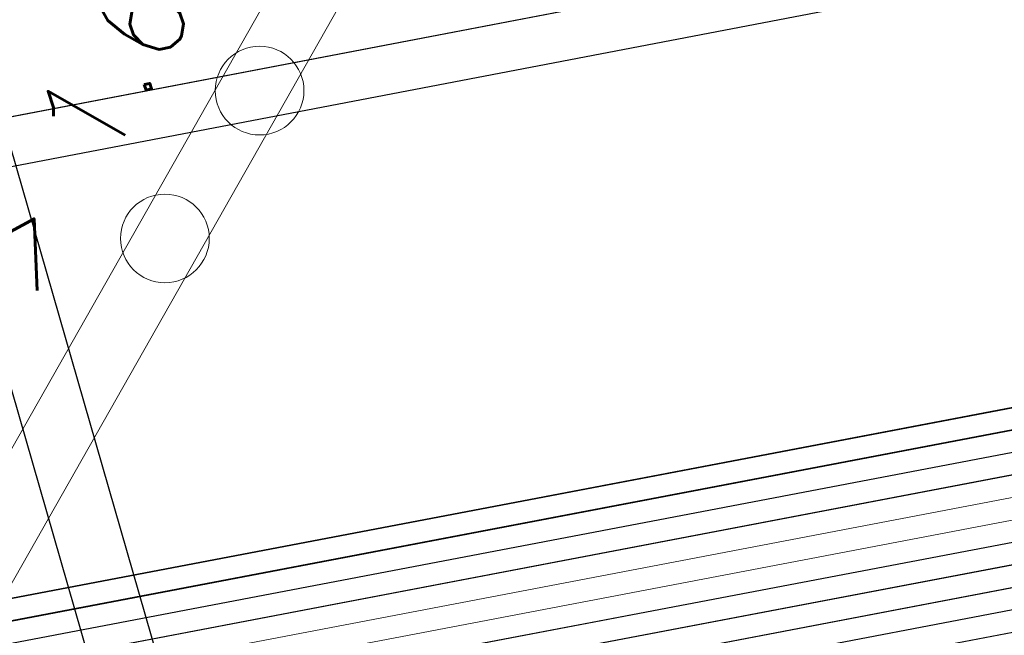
# Model space of a CAD drawing. Header units: metres. Extents: x -502 to 161, y -108 to 174.
# Tile 356 of 656: x -146.24 to -144.02, y -31 to -29.61. Entities that reach past the tile are written whole.
import ezdxf

# ---------------------------------------------------------------- set-up
doc = ezdxf.new("R2010")
doc.units = ezdxf.units.M
doc.header["$LTSCALE"] = 0.1
for name, color, linetype in [('BRI31-005.05-5p02-Koordinierung Lageplan 4. BA ZOB West 2022-06-15', 7, 'Continuous'), ('BRI31-005.06-5f07-Koordinierung Lageplan 4. BA ZOB Fernbusbahnh', 7, 'Continuous'), ('BRI32-005.02-5f05-Koordinierung Schemaplan 4 BA ZOB Teilbereich', 7, 'Continuous'), ('BRI32-005.03-5f06-Koordinierung Schemaplan 4 BA ZOB Teilbereich 2 Ost - Bahnhofsallee 2023-01-21', 7, 'Continuous')]:
    doc.layers.add(name, color=color, linetype=linetype)
doc.styles.add('Txt', font='txt_____.ttf')

msp = doc.modelspace()

# ---------------------------------------------------------------- linework, layer by layer
at = {"layer": 'BRI31-005.05-5p02-Koordinierung Lageplan 4. BA ZOB West 2022-06-15', "color": 7, "linetype": 'Continuous', "lineweight": 25, "transparency": 33554687}
for p, q in [((-146.8265, -27.9409), (-145.331, -33.1358)), ((-146.9739, -27.9686), (-145.4784, -33.1636))]:
    msp.add_line(p, q, dxfattribs=at)
at = {"layer": 'BRI31-005.05-5p02-Koordinierung Lageplan 4. BA ZOB West 2022-06-15', "color": 6, "linetype": 'Continuous', "lineweight": 25, "true_color": 0xff00ff, "transparency": 33554687, "flags": 128}
for points in [[(-12.8197, -7.1584), (-13.0948, -7.1684), (-17.6753, -7.3484), (-25.0233, -7.7685), (-29.4119, -8.0888), (-36.588, -9.7298), (-36.8022, -9.7791), (-48.761, -11.229), (-54.8582, -12.3594), (-60.5568, -13.5195), (-72.2392, -15.9794), (-83.9386, -18.0493), (-95.7552, -20.2994), (-107.5641, -22.6294), (-119.3715, -24.8394), (-124.8625, -26.009), (-126.093, -26.1489), (-127.2478, -26.3291), (-138.8097, -28.3993), (-150.5411, -30.6494), (-156.6329, -31.8278), (-162.3974, -31.1788), (-174.3003, -29.339)], [(-174.3171, -29.4477), (-162.412, -31.2879), (-156.6285, -31.939), (-150.5203, -30.7574), (-138.7897, -28.5075), (-127.2296, -26.4376), (-126.0783, -26.2579), (-124.8448, -26.1177), (-119.3499, -24.9473), (-107.5433, -22.7374), (-95.7342, -20.4074), (-83.9188, -18.1575), (-72.2182, -16.0874), (-60.5345, -13.6272), (-54.8372, -12.4674), (-48.7444, -11.3378), (-36.7832, -9.8876), (-36.5634, -9.837), (-29.3955, -8.1979), (-25.0161, -7.8783), (-17.67, -7.4583), (-13.0906, -7.2783), (-12.8157, -7.2683)]]:
    msp.add_lwpolyline(points, dxfattribs=at)
at = {"layer": 'BRI31-005.05-5p02-Koordinierung Lageplan 4. BA ZOB West 2022-06-15', "color": 190, "linetype": 'Continuous', "lineweight": 35, "true_color": 0x7f00ff, "transparency": 33554687, "flags": 128}
for points in [[(-55.7007, -13.3634), (-59.4327, -13.9934), (-61.4087, -14.3464), (-62.2647, -14.4984), (-62.6667, -14.5974), (-62.8907, -14.7334), (-63.5967, -15.2334), (-64.4177, -15.8004), (-64.8657, -15.8864), (-69.7037, -16.7484), (-75.4637, -17.6884), (-81.7337, -18.6534), (-88.9077, -20.0034), (-93.6827, -20.7334), (-98.9647, -21.6334), (-104.5957, -22.9234), (-121.8907, -26.2934), (-126.8117, -27.2034), (-150.4477, -31.7134), (-157.1307, -33.0134), (-162.7687, -32.1234), (-174.7807, -30.4434), (-178.1477, -29.6134), (-179.1357, -29.4334)], [(-93.6747, -20.7824), (-98.9547, -21.6824), (-104.5847, -22.9724), (-121.8807, -26.3424), (-126.8027, -27.2524), (-150.4387, -31.7624), (-150.7407, -31.8214), (-157.1297, -33.0644), (-162.7757, -32.1724), (-174.7877, -30.4934), (-178.1567, -29.6624), (-179.1357, -29.4844)]]:
    msp.add_lwpolyline(points, dxfattribs=at)
at = {"layer": 'BRI31-005.05-5p02-Koordinierung Lageplan 4. BA ZOB West 2022-06-15', "color": 250, "linetype": 'Continuous', "lineweight": 25, "true_color": 0x333333, "transparency": 33554687, "flags": 128}
for points in [[(-179.1357, -29.7394), (-178.2047, -29.9074), (-176.5237, -30.3244), (-174.8367, -30.8434), (-162.8247, -32.5154), (-157.1227, -33.4214), (-150.6707, -32.1644), (-150.3757, -32.1054), (-126.7397, -27.5954), (-121.8107, -26.6854), (-104.5117, -23.3154), (-93.6067, -21.1744), (-88.8337, -20.4444), (-81.6527, -19.0944), (-75.3827, -18.1294), (-69.6317, -17.1894), (-64.2647, -16.2324), (-63.2977, -15.6984), (-62.6077, -15.0894), (-62.1947, -14.8414), (-59.6597, -14.3864), (-59.3767, -14.3364), (-55.6447, -13.7064)], [(-55.6367, -13.7554), (-59.3687, -14.3854), (-59.6507, -14.4354), (-62.1767, -14.8894), (-62.5777, -15.1304), (-63.2687, -15.7394), (-64.2477, -16.2804), (-69.6237, -17.2384), (-75.3737, -18.1784), (-81.6437, -19.1434), (-88.8257, -20.4934), (-93.5977, -21.2234), (-104.5017, -23.3644), (-121.8007, -26.7344), (-126.7307, -27.6444), (-150.3667, -32.1544), (-150.6607, -32.2134), (-157.1217, -33.4724), (-162.8317, -32.5644), (-174.8437, -30.8934), (-176.5357, -30.3734), (-178.2147, -29.9564), (-179.1357, -29.7904)], [(-55.6287, -13.8044), (-59.3607, -14.4344), (-59.6427, -14.4844), (-62.1587, -14.9374), (-62.5477, -15.1714), (-63.2397, -15.7804), (-64.2307, -16.3284), (-69.6157, -17.2874), (-75.3647, -18.2274), (-81.6347, -19.1924), (-88.8177, -20.5424), (-93.5887, -21.2724), (-104.4917, -23.4134), (-121.7907, -26.7834), (-126.7217, -27.6934), (-150.3577, -32.2034), (-150.6507, -32.2624), (-157.1207, -33.5234), (-162.8387, -32.6134), (-174.8507, -30.9434), (-176.5477, -30.4224), (-178.2247, -30.0054), (-179.1357, -29.8414)], [(-62.5057, -14.9114), (-62.7017, -15.0274), (-63.4007, -15.5204), (-64.2987, -16.1364), (-69.6477, -17.0914), (-75.4007, -18.0314), (-81.6707, -18.9964), (-88.8497, -20.3464), (-93.6247, -21.0764), (-104.5317, -23.2174), (-121.8307, -26.5874), (-126.7577, -27.4974), (-150.3937, -32.0074), (-150.6907, -32.0664), (-157.1247, -33.3194), (-162.8107, -32.4174), (-174.8227, -30.7434), (-176.4997, -30.2264), (-178.1847, -29.8094), (-179.1357, -29.6374)], [(-62.4797, -14.9544), (-62.6747, -15.0694), (-63.3727, -15.5614), (-64.2817, -16.1844), (-69.6397, -17.1404), (-75.3917, -18.0804), (-81.6617, -19.0454), (-88.8417, -20.3954), (-93.6157, -21.1254), (-104.5217, -23.2664), (-121.8207, -26.6364), (-126.7487, -27.5464), (-150.3847, -32.0564), (-150.6807, -32.1154), (-157.1237, -33.3704), (-162.8177, -32.4664), (-174.8297, -30.7934), (-176.5117, -30.2754), (-178.1947, -29.8584), (-179.1357, -29.6884)], [(-93.6667, -20.8314), (-98.9447, -21.7314), (-104.5737, -23.0214), (-121.8707, -26.3914), (-126.7937, -27.3014), (-150.4297, -31.8114), (-150.7307, -31.8704), (-157.1287, -33.1154), (-162.7827, -32.2214), (-174.7947, -30.5434), (-178.1657, -29.7114), (-179.1357, -29.5354)], [(-93.6587, -20.8804), (-98.9347, -21.7804), (-104.5627, -23.0704), (-121.8607, -26.4404), (-126.7847, -27.3504), (-150.4207, -31.8604), (-150.7207, -31.9194), (-157.1277, -33.1664), (-162.7897, -32.2704), (-174.8017, -30.5934), (-178.1747, -29.7604), (-179.1357, -29.5864)]]:
    msp.add_lwpolyline(points, dxfattribs=at)
at = {"layer": 'BRI31-005.05-5p02-Koordinierung Lageplan 4. BA ZOB West 2022-06-15', "color": 251, "linetype": 'Continuous', "lineweight": 13, "true_color": 0x5b5b5b, "transparency": 33554687, "flags": 128}
for points in [[(-93.6507, -20.9294), (-98.8777, -21.8214), (-104.5517, -23.1194), (-121.8507, -26.4894), (-126.7757, -27.3994), (-150.4117, -31.9094), (-150.7107, -31.9684), (-157.1267, -33.2174), (-162.7967, -32.3194), (-174.8087, -30.6434), (-176.5547, -29.7624), (-176.4667, -28.8414), (-176.3907, -28.5144)], [(-93.6427, -20.9784), (-98.9147, -21.8784), (-104.5407, -23.1684), (-121.8407, -26.5384), (-126.7667, -27.4484), (-150.4027, -31.9584), (-150.7007, -32.0174), (-157.1257, -33.2684), (-162.8037, -32.3684), (-174.8157, -30.6934), (-176.6607, -29.8214), (-176.5657, -28.8254), (-176.4877, -28.4914)]]:
    msp.add_lwpolyline(points, dxfattribs=at)
at = {"layer": 'BRI31-005.05-5p02-Koordinierung Lageplan 4. BA ZOB West 2022-06-15', "color": 1, "linetype": 'Continuous', "lineweight": 18, "true_color": 0xff0000, "transparency": 33554687, "flags": 128}
msp.add_lwpolyline([(-146.3139, -30.974), (-144.1979, -27.243), (-144.3284, -27.169), (-146.4444, -30.9)], dxfattribs=at)
at = {"layer": 'BRI31-005.05-5p02-Koordinierung Lageplan 4. BA ZOB West 2022-06-15', "color": 116, "linetype": 'Continuous', "lineweight": 13, "true_color": 0x007f3f, "transparency": 33554687, "flags": 128}
for points in [[(-126.7577, -27.4974), (-150.3927, -32.0074), (-150.6917, -32.0664), (-157.1247, -33.3194), (-162.8117, -32.4184), (-174.8387, -30.7404), (-176.6607, -29.8214), (-176.5657, -28.8254), (-176.4877, -28.4914), (-176.2937, -28.5374), (-176.3677, -28.8574), (-176.4487, -29.7034), (-174.7787, -30.5464), (-162.7817, -32.2204), (-157.1287, -33.1154), (-150.7297, -31.8704), (-150.4307, -31.8114), (-126.7937, -27.3014)], [(-126.7487, -27.5464), (-150.3837, -32.0564), (-150.6817, -32.1154), (-157.1237, -33.3704), (-162.8187, -32.4674), (-174.8447, -30.7904), (-176.7667, -29.8814), (-176.6647, -28.8094), (-176.5847, -28.4684), (-176.3907, -28.5144), (-176.4667, -28.8414), (-176.5547, -29.7614), (-174.7867, -30.5964), (-162.7887, -32.2694), (-157.1277, -33.1664), (-150.7197, -31.9194), (-150.4217, -31.8604), (-126.7847, -27.3504)]]:
    msp.add_lwpolyline(points, dxfattribs=at)
at = {"layer": 'BRI31-005.05-5p02-Koordinierung Lageplan 4. BA ZOB West 2022-06-15', "color": 1, "linetype": 'Continuous', "lineweight": 18, "true_color": 0xff0000, "transparency": 33554687}
for centre in [(-145.7017, -29.769), (-145.9151, -30.1025)]:
    msp.add_circle(centre, 0.1, dxfattribs=at)
at = {"layer": 'BRI31-005.06-5f07-Koordinierung Lageplan 4. BA ZOB Fernbusbahnh', "color": 190, "linetype": 'Continuous', "lineweight": 30, "true_color": 0x7f00ff, "transparency": 33554687, "flags": 128}
for points in [[(-55.7007, -13.3634), (-59.4327, -13.9934), (-61.4087, -14.3464), (-62.2647, -14.4984), (-62.6667, -14.5974), (-62.8907, -14.7334), (-63.5967, -15.2334), (-64.4177, -15.8004), (-64.8657, -15.8864), (-69.7037, -16.7484), (-75.4637, -17.6884), (-81.7337, -18.6534), (-88.9077, -20.0034), (-93.6827, -20.7334), (-98.9647, -21.6334), (-104.5957, -22.9234), (-121.8907, -26.2934), (-126.8117, -27.2034), (-150.4477, -31.7134), (-157.1307, -33.0134), (-162.7687, -32.1234), (-174.7807, -30.4434), (-178.1477, -29.6134), (-179.1357, -29.4334)], [(-93.6747, -20.7824), (-98.9547, -21.6824), (-104.5847, -22.9724), (-121.8807, -26.3424), (-126.8027, -27.2524), (-150.4387, -31.7624), (-150.7407, -31.8214), (-157.1297, -33.0644), (-162.7757, -32.1724), (-174.7877, -30.4934), (-178.1567, -29.6624), (-179.1357, -29.4844)]]:
    msp.add_lwpolyline(points, dxfattribs=at)
at = {"layer": 'BRI31-005.06-5f07-Koordinierung Lageplan 4. BA ZOB Fernbusbahnh', "color": 250, "linetype": 'Continuous', "lineweight": 20, "true_color": 0x333333, "transparency": 33554687, "flags": 128}
for points in [[(-179.1357, -29.7394), (-178.2047, -29.9074), (-176.5237, -30.3244), (-174.8367, -30.8434), (-162.8247, -32.5154), (-157.1227, -33.4214), (-150.6707, -32.1644), (-150.3757, -32.1054), (-126.7397, -27.5954), (-121.8107, -26.6854), (-104.5117, -23.3154), (-93.6067, -21.1744), (-88.8337, -20.4444), (-81.6527, -19.0944), (-75.3827, -18.1294), (-69.6317, -17.1894), (-64.2647, -16.2324), (-63.2977, -15.6984), (-62.6077, -15.0894), (-62.1947, -14.8414), (-59.6597, -14.3864), (-59.3767, -14.3364), (-55.6447, -13.7064)], [(-55.6367, -13.7554), (-59.3687, -14.3854), (-59.6507, -14.4354), (-62.1767, -14.8894), (-62.5777, -15.1304), (-63.2687, -15.7394), (-64.2477, -16.2804), (-69.6237, -17.2384), (-75.3737, -18.1784), (-81.6437, -19.1434), (-88.8257, -20.4934), (-93.5977, -21.2234), (-104.5017, -23.3644), (-121.8007, -26.7344), (-126.7307, -27.6444), (-150.3667, -32.1544), (-150.6607, -32.2134), (-157.1217, -33.4724), (-162.8317, -32.5644), (-174.8437, -30.8934), (-176.5357, -30.3734), (-178.2147, -29.9564), (-179.1357, -29.7904)], [(-55.6287, -13.8044), (-59.3607, -14.4344), (-59.6427, -14.4844), (-62.1587, -14.9374), (-62.5477, -15.1714), (-63.2397, -15.7804), (-64.2307, -16.3284), (-69.6157, -17.2874), (-75.3647, -18.2274), (-81.6347, -19.1924), (-88.8177, -20.5424), (-93.5887, -21.2724), (-104.4917, -23.4134), (-121.7907, -26.7834), (-126.7217, -27.6934), (-150.3577, -32.2034), (-150.6507, -32.2624), (-157.1207, -33.5234), (-162.8387, -32.6134), (-174.8507, -30.9434), (-176.5477, -30.4224), (-178.2247, -30.0054), (-179.1357, -29.8414)], [(-62.5057, -14.9114), (-62.7017, -15.0274), (-63.4007, -15.5204), (-64.2987, -16.1364), (-69.6477, -17.0914), (-75.4007, -18.0314), (-81.6707, -18.9964), (-88.8497, -20.3464), (-93.6247, -21.0764), (-104.5317, -23.2174), (-121.8307, -26.5874), (-126.7577, -27.4974), (-150.3937, -32.0074), (-150.6907, -32.0664), (-157.1247, -33.3194), (-162.8107, -32.4174), (-174.8227, -30.7434), (-176.4997, -30.2264), (-178.1847, -29.8094), (-179.1357, -29.6374)], [(-62.4797, -14.9544), (-62.6747, -15.0694), (-63.3727, -15.5614), (-64.2817, -16.1844), (-69.6397, -17.1404), (-75.3917, -18.0804), (-81.6617, -19.0454), (-88.8417, -20.3954), (-93.6157, -21.1254), (-104.5217, -23.2664), (-121.8207, -26.6364), (-126.7487, -27.5464), (-150.3847, -32.0564), (-150.6807, -32.1154), (-157.1237, -33.3704), (-162.8177, -32.4664), (-174.8297, -30.7934), (-176.5117, -30.2754), (-178.1947, -29.8584), (-179.1357, -29.6884)], [(-93.6667, -20.8314), (-98.9447, -21.7314), (-104.5737, -23.0214), (-121.8707, -26.3914), (-126.7937, -27.3014), (-150.4297, -31.8114), (-150.7307, -31.8704), (-157.1287, -33.1154), (-162.7827, -32.2214), (-174.7947, -30.5434), (-178.1657, -29.7114), (-179.1357, -29.5354)], [(-93.6587, -20.8804), (-98.9347, -21.7804), (-104.5627, -23.0704), (-121.8607, -26.4404), (-126.7847, -27.3504), (-150.4207, -31.8604), (-150.7207, -31.9194), (-157.1277, -33.1664), (-162.7897, -32.2704), (-174.8017, -30.5934), (-178.1747, -29.7604), (-179.1357, -29.5864)]]:
    msp.add_lwpolyline(points, dxfattribs=at)
at = {"layer": 'BRI32-005.02-5f05-Koordinierung Schemaplan 4 BA ZOB Teilbereich', "color": 6, "linetype": 'Continuous', "lineweight": 25, "true_color": 0xff00ff, "transparency": 33554687, "flags": 128}
for points in [[(-12.8197, -7.1584), (-13.0948, -7.1684), (-17.6753, -7.3484), (-25.0233, -7.7685), (-29.4119, -8.0888), (-36.588, -9.7298), (-36.8022, -9.7791), (-48.761, -11.229), (-54.8582, -12.3594), (-60.5568, -13.5195), (-72.2392, -15.9794), (-83.9386, -18.0493), (-95.7552, -20.2994), (-107.5641, -22.6294), (-119.3715, -24.8394), (-124.8625, -26.009), (-126.093, -26.1489), (-127.2478, -26.3291), (-138.8097, -28.3993), (-150.5411, -30.6494), (-156.6329, -31.8278), (-162.3974, -31.1788), (-174.3003, -29.339)], [(-174.3171, -29.4477), (-162.412, -31.2879), (-156.6285, -31.939), (-150.5203, -30.7574), (-138.7897, -28.5075), (-127.2296, -26.4376), (-126.0783, -26.2579), (-124.8448, -26.1177), (-119.3499, -24.9473), (-107.5433, -22.7374), (-95.7342, -20.4074), (-83.9188, -18.1575), (-72.2182, -16.0874), (-60.5345, -13.6272), (-54.8372, -12.4674), (-48.7444, -11.3378), (-36.7832, -9.8876), (-36.5634, -9.837), (-29.3955, -8.1979), (-25.0161, -7.8783), (-17.67, -7.4583), (-13.0906, -7.2783), (-12.8157, -7.2683)]]:
    msp.add_lwpolyline(points, dxfattribs=at)
at = {"layer": 'BRI32-005.02-5f05-Koordinierung Schemaplan 4 BA ZOB Teilbereich', "color": 190, "linetype": 'Continuous', "lineweight": 35, "true_color": 0x7f00ff, "transparency": 33554687, "flags": 128}
for points in [[(-55.7007, -13.3634), (-59.4327, -13.9934), (-61.4087, -14.3464), (-62.2647, -14.4984), (-62.6667, -14.5974), (-62.8907, -14.7334), (-63.5967, -15.2334), (-64.4177, -15.8004), (-64.8657, -15.8864), (-69.7037, -16.7484), (-75.4637, -17.6884), (-81.7337, -18.6534), (-88.9077, -20.0034), (-93.6827, -20.7334), (-98.9647, -21.6334), (-104.5957, -22.9234), (-121.8907, -26.2934), (-126.8117, -27.2034), (-150.4477, -31.7134), (-157.1307, -33.0134), (-162.7687, -32.1234), (-174.7807, -30.4434), (-178.1477, -29.6134), (-179.1357, -29.4334)], [(-93.6747, -20.7824), (-98.9547, -21.6824), (-104.5847, -22.9724), (-121.8807, -26.3424), (-126.8027, -27.2524), (-150.4387, -31.7624), (-150.7407, -31.8214), (-157.1297, -33.0644), (-162.7757, -32.1724), (-174.7877, -30.4934), (-178.1567, -29.6624), (-179.1357, -29.4844)]]:
    msp.add_lwpolyline(points, dxfattribs=at)
at = {"layer": 'BRI32-005.02-5f05-Koordinierung Schemaplan 4 BA ZOB Teilbereich', "color": 250, "linetype": 'Continuous', "lineweight": 25, "true_color": 0x333333, "transparency": 33554687, "flags": 128}
for points in [[(-179.1357, -29.7394), (-178.2047, -29.9074), (-176.5237, -30.3244), (-174.8367, -30.8434), (-162.8247, -32.5154), (-157.1227, -33.4214), (-150.6707, -32.1644), (-150.3757, -32.1054), (-126.7397, -27.5954), (-121.8107, -26.6854), (-104.5117, -23.3154), (-93.6067, -21.1744), (-88.8337, -20.4444), (-81.6527, -19.0944), (-75.3827, -18.1294), (-69.6317, -17.1894), (-64.2647, -16.2324), (-63.2977, -15.6984), (-62.6077, -15.0894), (-62.1947, -14.8414), (-59.6597, -14.3864), (-59.3767, -14.3364), (-55.6447, -13.7064)], [(-55.6367, -13.7554), (-59.3687, -14.3854), (-59.6507, -14.4354), (-62.1767, -14.8894), (-62.5777, -15.1304), (-63.2687, -15.7394), (-64.2477, -16.2804), (-69.6237, -17.2384), (-75.3737, -18.1784), (-81.6437, -19.1434), (-88.8257, -20.4934), (-93.5977, -21.2234), (-104.5017, -23.3644), (-121.8007, -26.7344), (-126.7307, -27.6444), (-150.3667, -32.1544), (-150.6607, -32.2134), (-157.1217, -33.4724), (-162.8317, -32.5644), (-174.8437, -30.8934), (-176.5357, -30.3734), (-178.2147, -29.9564), (-179.1357, -29.7904)], [(-55.6287, -13.8044), (-59.3607, -14.4344), (-59.6427, -14.4844), (-62.1587, -14.9374), (-62.5477, -15.1714), (-63.2397, -15.7804), (-64.2307, -16.3284), (-69.6157, -17.2874), (-75.3647, -18.2274), (-81.6347, -19.1924), (-88.8177, -20.5424), (-93.5887, -21.2724), (-104.4917, -23.4134), (-121.7907, -26.7834), (-126.7217, -27.6934), (-150.3577, -32.2034), (-150.6507, -32.2624), (-157.1207, -33.5234), (-162.8387, -32.6134), (-174.8507, -30.9434), (-176.5477, -30.4224), (-178.2247, -30.0054), (-179.1357, -29.8414)], [(-93.6667, -20.8314), (-98.9447, -21.7314), (-104.5737, -23.0214), (-121.8707, -26.3914), (-126.7937, -27.3014), (-150.4297, -31.8114), (-150.7307, -31.8704), (-157.1287, -33.1154), (-162.7827, -32.2214), (-174.7947, -30.5434), (-178.1657, -29.7114), (-179.1357, -29.5354)], [(-93.6587, -20.8804), (-98.9347, -21.7804), (-104.5627, -23.0704), (-121.8607, -26.4404), (-126.7847, -27.3504), (-150.4207, -31.8604), (-150.7207, -31.9194), (-157.1277, -33.1664), (-162.7897, -32.2704), (-174.8017, -30.5934), (-178.1747, -29.7604), (-179.1357, -29.5864)]]:
    msp.add_lwpolyline(points, dxfattribs=at)
at = {"layer": 'BRI32-005.02-5f05-Koordinierung Schemaplan 4 BA ZOB Teilbereich', "color": 251, "linetype": 'Continuous', "lineweight": 13, "true_color": 0x5b5b5b, "transparency": 33554687, "flags": 128}
for points in [[(-93.6507, -20.9294), (-98.8777, -21.8214), (-104.5517, -23.1194), (-121.8507, -26.4894), (-126.7757, -27.3994), (-150.4117, -31.9094), (-150.7107, -31.9684), (-157.1267, -33.2174), (-162.7967, -32.3194), (-174.8087, -30.6434), (-176.5547, -29.7624), (-176.4667, -28.8414), (-176.3907, -28.5144)], [(-93.6427, -20.9784), (-98.9147, -21.8784), (-104.5407, -23.1684), (-121.8407, -26.5384), (-126.7667, -27.4484), (-150.4027, -31.9584), (-150.7007, -32.0174), (-157.1257, -33.2684), (-162.8037, -32.3684), (-174.8157, -30.6934), (-176.6607, -29.8214), (-176.5657, -28.8254), (-176.4877, -28.4914)]]:
    msp.add_lwpolyline(points, dxfattribs=at)
at = {"layer": 'BRI32-005.02-5f05-Koordinierung Schemaplan 4 BA ZOB Teilbereich', "color": 116, "linetype": 'Continuous', "lineweight": 13, "true_color": 0x007f3f, "transparency": 33554687, "flags": 128}
for points in [[(-126.7577, -27.4974), (-150.3927, -32.0074), (-150.6917, -32.0664), (-157.1247, -33.3194), (-162.8117, -32.4184), (-174.8387, -30.7404), (-176.6607, -29.8214), (-176.5657, -28.8254), (-176.4877, -28.4914), (-176.2937, -28.5374), (-176.3677, -28.8574), (-176.4487, -29.7034), (-174.7787, -30.5464), (-162.7817, -32.2204), (-157.1287, -33.1154), (-150.7297, -31.8704), (-150.4307, -31.8114), (-126.7937, -27.3014)], [(-126.7487, -27.5464), (-150.3837, -32.0564), (-150.6817, -32.1154), (-157.1237, -33.3704), (-162.8187, -32.4674), (-174.8447, -30.7904), (-176.7667, -29.8814), (-176.6647, -28.8094), (-176.5847, -28.4684), (-176.3907, -28.5144), (-176.4667, -28.8414), (-176.5547, -29.7614), (-174.7867, -30.5964), (-162.7887, -32.2694), (-157.1277, -33.1664), (-150.7197, -31.9194), (-150.4217, -31.8604), (-126.7847, -27.3504)]]:
    msp.add_lwpolyline(points, dxfattribs=at)
at = {"layer": 'BRI32-005.03-5f06-Koordinierung Schemaplan 4 BA ZOB Teilbereich 2 Ost - Bahnhofsallee 2023-01-21', "color": 6, "linetype": 'Continuous', "lineweight": 20, "true_color": 0xff00ff, "transparency": 33554687, "flags": 128}
for points in [[(-12.8197, -7.1584), (-13.0948, -7.1684), (-17.6753, -7.3484), (-25.0233, -7.7685), (-29.4119, -8.0888), (-36.588, -9.7298), (-36.8022, -9.7791), (-48.761, -11.229), (-54.8582, -12.3594), (-60.5568, -13.5195), (-72.2392, -15.9794), (-83.9386, -18.0493), (-95.7552, -20.2994), (-107.5641, -22.6294), (-119.3715, -24.8394), (-124.8625, -26.009), (-126.093, -26.1489), (-127.2478, -26.3291), (-138.8097, -28.3993), (-150.5411, -30.6494), (-156.6329, -31.8278), (-162.3974, -31.1788), (-174.3003, -29.339)], [(-174.3171, -29.4477), (-162.412, -31.2879), (-156.6285, -31.939), (-150.5203, -30.7574), (-138.7897, -28.5075), (-127.2296, -26.4376), (-126.0783, -26.2579), (-124.8448, -26.1177), (-119.3499, -24.9473), (-107.5433, -22.7374), (-95.7342, -20.4074), (-83.9188, -18.1575), (-72.2182, -16.0874), (-60.5345, -13.6272), (-54.8372, -12.4674), (-48.7444, -11.3378), (-36.7832, -9.8876), (-36.5634, -9.837), (-29.3955, -8.1979), (-25.0161, -7.8783), (-17.67, -7.4583), (-13.0906, -7.2783), (-12.8157, -7.2683)]]:
    msp.add_lwpolyline(points, dxfattribs=at)
at = {"layer": 'BRI32-005.03-5f06-Koordinierung Schemaplan 4 BA ZOB Teilbereich 2 Ost - Bahnhofsallee 2023-01-21', "color": 190, "linetype": 'Continuous', "lineweight": 30, "true_color": 0x7f00ff, "transparency": 33554687, "flags": 128}
for points in [[(-55.7007, -13.3634), (-59.4327, -13.9934), (-61.4087, -14.3464), (-62.2647, -14.4984), (-62.6667, -14.5974), (-62.8907, -14.7334), (-63.5967, -15.2334), (-64.4177, -15.8004), (-64.8657, -15.8864), (-69.7037, -16.7484), (-75.4637, -17.6884), (-81.7337, -18.6534), (-88.9077, -20.0034), (-93.6827, -20.7334), (-98.9647, -21.6334), (-104.5957, -22.9234), (-121.8907, -26.2934), (-126.8117, -27.2034), (-150.4477, -31.7134), (-157.1307, -33.0134), (-162.7687, -32.1234), (-174.7807, -30.4434), (-178.1477, -29.6134), (-179.1357, -29.4334)], [(-93.6747, -20.7824), (-98.9547, -21.6824), (-104.5847, -22.9724), (-121.8807, -26.3424), (-126.8027, -27.2524), (-150.4387, -31.7624), (-150.7407, -31.8214), (-157.1297, -33.0644), (-162.7757, -32.1724), (-174.7877, -30.4934), (-178.1567, -29.6624), (-179.1357, -29.4844)]]:
    msp.add_lwpolyline(points, dxfattribs=at)
at = {"layer": 'BRI32-005.03-5f06-Koordinierung Schemaplan 4 BA ZOB Teilbereich 2 Ost - Bahnhofsallee 2023-01-21', "color": 250, "linetype": 'Continuous', "lineweight": 20, "true_color": 0x333333, "transparency": 33554687, "flags": 128}
for points in [[(-179.1357, -29.7394), (-178.2047, -29.9074), (-176.5237, -30.3244), (-174.8367, -30.8434), (-162.8247, -32.5154), (-157.1227, -33.4214), (-150.6707, -32.1644), (-150.3757, -32.1054), (-126.7397, -27.5954), (-121.8107, -26.6854), (-104.5117, -23.3154), (-93.6067, -21.1744), (-88.8337, -20.4444), (-81.6527, -19.0944), (-75.3827, -18.1294), (-69.6317, -17.1894), (-64.2647, -16.2324), (-63.2977, -15.6984), (-62.6077, -15.0894), (-62.1947, -14.8414), (-59.6597, -14.3864), (-59.3767, -14.3364), (-55.6447, -13.7064)], [(-55.6367, -13.7554), (-59.3687, -14.3854), (-59.6507, -14.4354), (-62.1767, -14.8894), (-62.5777, -15.1304), (-63.2687, -15.7394), (-64.2477, -16.2804), (-69.6237, -17.2384), (-75.3737, -18.1784), (-81.6437, -19.1434), (-88.8257, -20.4934), (-93.5977, -21.2234), (-104.5017, -23.3644), (-121.8007, -26.7344), (-126.7307, -27.6444), (-150.3667, -32.1544), (-150.6607, -32.2134), (-157.1217, -33.4724), (-162.8317, -32.5644), (-174.8437, -30.8934), (-176.5357, -30.3734), (-178.2147, -29.9564), (-179.1357, -29.7904)], [(-55.6287, -13.8044), (-59.3607, -14.4344), (-59.6427, -14.4844), (-62.1587, -14.9374), (-62.5477, -15.1714), (-63.2397, -15.7804), (-64.2307, -16.3284), (-69.6157, -17.2874), (-75.3647, -18.2274), (-81.6347, -19.1924), (-88.8177, -20.5424), (-93.5887, -21.2724), (-104.4917, -23.4134), (-121.7907, -26.7834), (-126.7217, -27.6934), (-150.3577, -32.2034), (-150.6507, -32.2624), (-157.1207, -33.5234), (-162.8387, -32.6134), (-174.8507, -30.9434), (-176.5477, -30.4224), (-178.2247, -30.0054), (-179.1357, -29.8414)], [(-62.5057, -14.9114), (-62.7017, -15.0274), (-63.4007, -15.5204), (-64.2987, -16.1364), (-69.6477, -17.0914), (-75.4007, -18.0314), (-81.6707, -18.9964), (-88.8497, -20.3464), (-93.6247, -21.0764), (-104.5317, -23.2174), (-121.8307, -26.5874), (-126.7577, -27.4974), (-150.3937, -32.0074), (-150.6907, -32.0664), (-157.1247, -33.3194), (-162.8107, -32.4174), (-174.8227, -30.7434), (-176.4997, -30.2264), (-178.1847, -29.8094), (-179.1357, -29.6374)], [(-62.4797, -14.9544), (-62.6747, -15.0694), (-63.3727, -15.5614), (-64.2817, -16.1844), (-69.6397, -17.1404), (-75.3917, -18.0804), (-81.6617, -19.0454), (-88.8417, -20.3954), (-93.6157, -21.1254), (-104.5217, -23.2664), (-121.8207, -26.6364), (-126.7487, -27.5464), (-150.3847, -32.0564), (-150.6807, -32.1154), (-157.1237, -33.3704), (-162.8177, -32.4664), (-174.8297, -30.7934), (-176.5117, -30.2754), (-178.1947, -29.8584), (-179.1357, -29.6884)], [(-93.6667, -20.8314), (-98.9447, -21.7314), (-104.5737, -23.0214), (-121.8707, -26.3914), (-126.7937, -27.3014), (-150.4297, -31.8114), (-150.7307, -31.8704), (-157.1287, -33.1154), (-162.7827, -32.2214), (-174.7947, -30.5434), (-178.1657, -29.7114), (-179.1357, -29.5354)], [(-93.6587, -20.8804), (-98.9347, -21.7804), (-104.5627, -23.0704), (-121.8607, -26.4404), (-126.7847, -27.3504), (-150.4207, -31.8604), (-150.7207, -31.9194), (-157.1277, -33.1664), (-162.7897, -32.2704), (-174.8017, -30.5934), (-178.1747, -29.7604), (-179.1357, -29.5864)]]:
    msp.add_lwpolyline(points, dxfattribs=at)
at = {"layer": 'BRI32-005.03-5f06-Koordinierung Schemaplan 4 BA ZOB Teilbereich 2 Ost - Bahnhofsallee 2023-01-21', "color": 251, "linetype": 'Continuous', "lineweight": 9, "true_color": 0x5b5b5b, "transparency": 33554687, "flags": 128}
for points in [[(-93.6507, -20.9294), (-98.8777, -21.8214), (-104.5517, -23.1194), (-121.8507, -26.4894), (-126.7757, -27.3994), (-150.4117, -31.9094), (-150.7107, -31.9684), (-157.1267, -33.2174), (-162.7967, -32.3194), (-174.8087, -30.6434), (-176.5547, -29.7624), (-176.4667, -28.8414), (-176.3907, -28.5144)], [(-93.6427, -20.9784), (-98.9147, -21.8784), (-104.5407, -23.1684), (-121.8407, -26.5384), (-126.7667, -27.4484), (-150.4027, -31.9584), (-150.7007, -32.0174), (-157.1257, -33.2684), (-162.8037, -32.3684), (-174.8157, -30.6934), (-176.6607, -29.8214), (-176.5657, -28.8254), (-176.4877, -28.4914)]]:
    msp.add_lwpolyline(points, dxfattribs=at)
at = {"layer": 'BRI32-005.03-5f06-Koordinierung Schemaplan 4 BA ZOB Teilbereich 2 Ost - Bahnhofsallee 2023-01-21', "color": 116, "linetype": 'Continuous', "lineweight": 9, "true_color": 0x007f3f, "transparency": 33554687, "flags": 128}
for points in [[(-126.7577, -27.4974), (-150.3927, -32.0074), (-150.6917, -32.0664), (-157.1247, -33.3194), (-162.8117, -32.4184), (-174.8387, -30.7404), (-176.6607, -29.8214), (-176.5657, -28.8254), (-176.4877, -28.4914), (-176.2937, -28.5374), (-176.3677, -28.8574), (-176.4487, -29.7034), (-174.7787, -30.5464), (-162.7817, -32.2204), (-157.1287, -33.1154), (-150.7297, -31.8704), (-150.4307, -31.8114), (-126.7937, -27.3014)], [(-126.7487, -27.5464), (-150.3837, -32.0564), (-150.6817, -32.1154), (-157.1237, -33.3704), (-162.8187, -32.4674), (-174.8447, -30.7904), (-176.7667, -29.8814), (-176.6647, -28.8094), (-176.5847, -28.4684), (-176.3907, -28.5144), (-176.4667, -28.8414), (-176.5547, -29.7614), (-174.7867, -30.5964), (-162.7887, -32.2694), (-157.1277, -33.1664), (-150.7197, -31.9194), (-150.4217, -31.8604), (-126.7847, -27.3504)]]:
    msp.add_lwpolyline(points, dxfattribs=at)

# ---------------------------------------------------------------- texts
at = {"layer": 'BRI31-005.05-5p02-Koordinierung Lageplan 4. BA ZOB West 2022-06-15', "color": 1, "true_color": 0xff0000, "transparency": 33554687, "insert": (-146.6138, -30.5386), "char_height": 0.2, "attachment_point": 1, "rotation": 60.4407, "line_spacing_factor": 0.25, "style": 'Txt'}
msp.add_mtext('--> 1.6 % 4.3 m DN 150 PP', dxfattribs=at)

doc.saveas('drawing.dxf')
